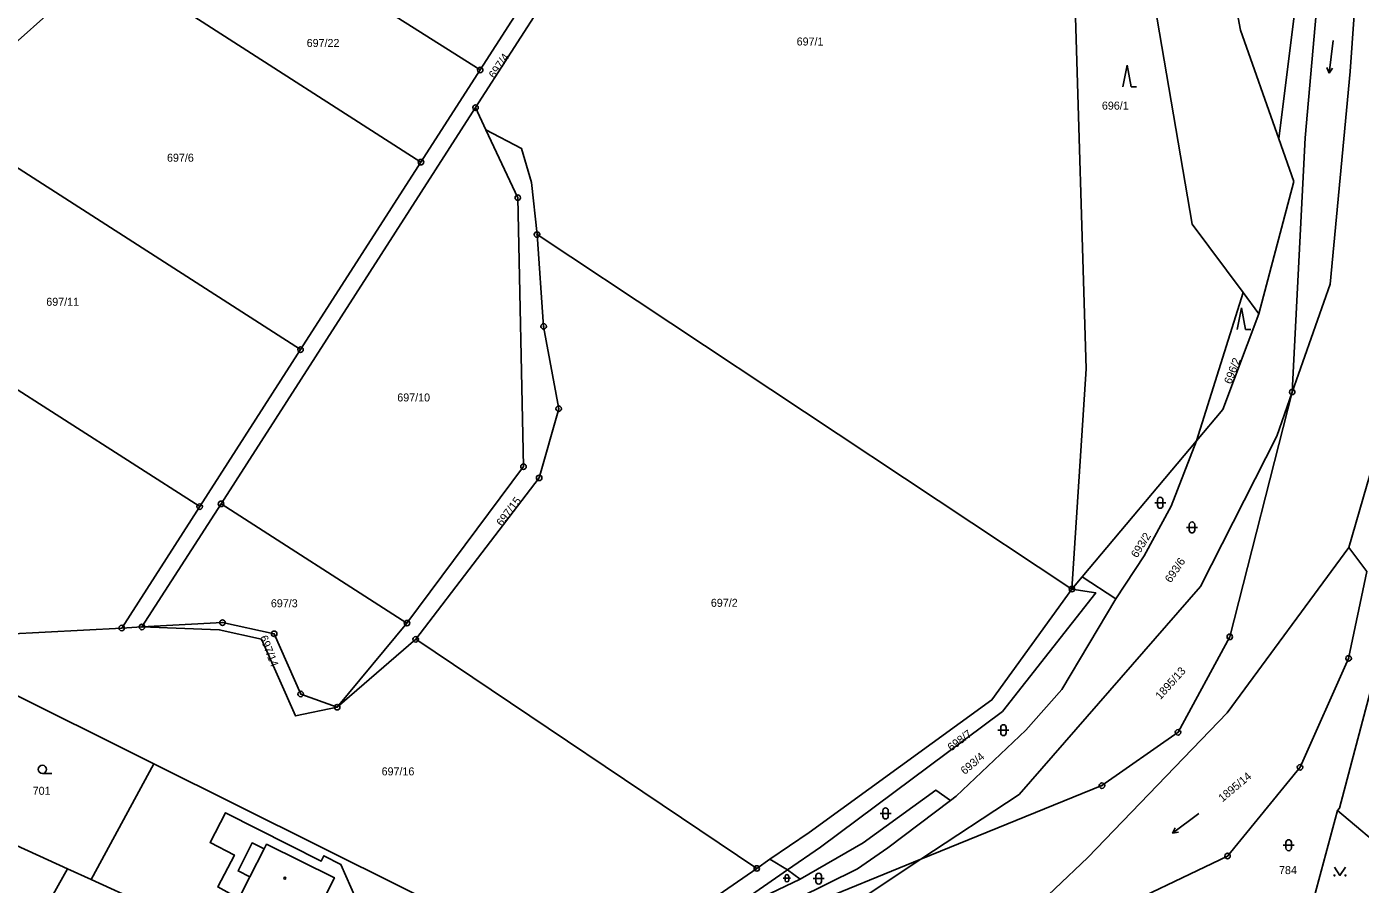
# Model space of a CAD drawing. Extents: x -587171 to -555306, y -1167727 to -1074732.
# Drawn here: x -560849.9 to -560606.6, y -1078136.7 to -1077980.2 of the extents above; entities that cross this region are included whole.
import ezdxf

# ---------------------------------------------------------------- set-up
doc = ezdxf.new("R2010")
doc.units = 0
for name, color, linetype in [('Hranice parcel', 7, 'Continuous'), ('Parcelní čísla', 7, 'Continuous'), ('Poz předměty', 7, 'Continuous'), ('Vnitřní kresba', 7, 'Continuous'), ('Značky bodu BP', 7, 'Continuous'), ('Značky budov', 7, 'Continuous'), ('Značky kultur', 7, 'Continuous')]:
    doc.layers.add(name, color=color, linetype=linetype)

msp = doc.modelspace()

# ---------------------------------------------------------------- linework, layer by layer
at = {"layer": 'Hranice parcel'}
for p, q in [((-560768, -1077994.99), (-560710.72, -1077905.75)), ((-560807.35, -1077962.66), (-560767.15, -1077988.11)), ((-560756.35, -1077971.28), (-560767.15, -1077988.11)), ((-560777.96, -1078004.94), (-560820.22, -1077977.81)), ((-560767.15, -1077988.11), (-560777.96, -1078004.94)), ((-560814.42, -1078067.29), (-560768, -1077994.99)), ((-560766.11, -1077999.03), (-560768, -1077994.99)), ((-560865.6, -1077996.98), (-560799.92, -1078039.15)), ((-560618.74, -1078008.44), (-560621.47, -1078000.7)), ((-560777.96, -1078004.94), (-560799.92, -1078039.15)), ((-560625.14, -1078032.61), (-560618.74, -1078008.44)), ((-560659.21, -1078082.86), (-560756.78, -1078018.16)), ((-560818.32, -1078067.81), (-560888.56, -1078022.72)), ((-560636.49, -1078055.77), (-560628, -1078028.75)), ((-560628, -1078028.75), (-560625.14, -1078032.61)), ((-560625.14, -1078032.61), (-560631.71, -1078050.07)), ((-560799.92, -1078039.15), (-560818.32, -1078067.81)), ((-560631.71, -1078050.07), (-560636.49, -1078055.77)), ((-560636.49, -1078055.77), (-560657.35, -1078080.64)), ((-560818.32, -1078067.81), (-560832.54, -1078089.96)), ((-560814.42, -1078067.29), (-560828.85, -1078089.76)), ((-560780.51, -1078089.06), (-560814.42, -1078067.29)), ((-560605.43, -1078079.66), (-560608.7, -1078075.28)), ((-560657.35, -1078080.64), (-560659.21, -1078082.86)), ((-560657.35, -1078080.64), (-560651.19, -1078084.63)), ((-560832.54, -1078089.96), (-560828.85, -1078089.76)), ((-560793.23, -1078104.41), (-560780.51, -1078089.06)), ((-560793.23, -1078104.41), (-560778.92, -1078092.02)), ((-560778.92, -1078092.02), (-560716.7, -1078133.83)), ((-560826.67, -1078114.73), (-560857.5, -1078099.36)), ((-560838.09, -1078135.88), (-560826.67, -1078114.73)), ((-560868.41, -1078122.07), (-560842.43, -1078133.91)), ((-560610.78, -1078123.27), (-560618.86, -1078153.49)), ((-560599.98, -1078132.35), (-560610.78, -1078123.27)), ((-560705.07, -1078129.94), (-560711.08, -1078134.09)), ((-560842.43, -1078133.91), (-560838.09, -1078135.88)), ((-560744.57, -1078153.06), (-560716.7, -1078133.83)), ((-560711.08, -1078134.09), (-560724.03, -1078143.03)), ((-560716.7, -1078133.83), (-560714.3, -1078132.17)), ((-560714.3, -1078132.17), (-560711.08, -1078134.09)), ((-560708.78, -1078135.81), (-560711.08, -1078134.09)), ((-560828.84, -1078140.09), (-560838.09, -1078135.88)), ((-560724.03, -1078143.03), (-560708.78, -1078135.81))]:
    msp.add_line(p, q, dxfattribs=at)
for points in [[(-560621.47, -1078000.7), (-560628.47, -1077980.85), (-560643.97, -1077898.82), (-560648.55, -1077887.47)], [(-560599.84, -1077902.44), (-560603.05, -1077922.47), (-560606.53, -1077960.8), (-560608.44, -1077988.41), (-560612.13, -1078027.23), (-560619.02, -1078046.89)], [(-560621.47, -1078000.7), (-560612.55, -1077928.99), (-560607.02, -1077903.68), (-560603.55, -1077916.44)], [(-560603.55, -1077916.44), (-560608.59, -1077935.48), (-560611.82, -1077945.42), (-560616.68, -1078000.49), (-560619.02, -1078046.89)], [(-560659.21, -1078082.86), (-560656.64, -1078042.64), (-560658.75, -1077972.37), (-560665.58, -1077930.4)], [(-560650.39, -1077939.24), (-560637.27, -1078016.24), (-560628, -1078028.75)], [(-560780.51, -1078089.06), (-560759.25, -1078060.51), (-560760.29, -1078011.42), (-560766.11, -1077999.03)], [(-560766.11, -1077999.03), (-560759.63, -1078002.43), (-560757.77, -1078008.64), (-560756.78, -1078018.16)], [(-560756.78, -1078018.16), (-560755.58, -1078034.91), (-560752.83, -1078049.93), (-560756.39, -1078062.56), (-560778.92, -1078092.02)], [(-560608.7, -1078075.28), (-560601.61, -1078050.71), (-560594.79, -1078022.42)], [(-560619.02, -1078046.89), (-560630.42, -1078091.57), (-560639.85, -1078108.99), (-560653.73, -1078118.72), (-560686.77, -1078132.16)], [(-560619.02, -1078046.89), (-560621.84, -1078054.94), (-560635.78, -1078082.38), (-560668.83, -1078120.32), (-560686.77, -1078132.16)], [(-560651.19, -1078084.63), (-560646.02, -1078076.78), (-560641.13, -1078067.75), (-560636.49, -1078055.77)], [(-560674.38, -1078149), (-560656.3, -1078131.82), (-560630.87, -1078105.41), (-560608.7, -1078075.28)], [(-560605.43, -1078079.66), (-560608.74, -1078095.5), (-560617.6, -1078115.38), (-560630.82, -1078131.57), (-560654.26, -1078142.76), (-560674.38, -1078149)], [(-560714.3, -1078132.17), (-560707.17, -1078127.26), (-560673.81, -1078103.08), (-560659.21, -1078082.86)], [(-560659.21, -1078082.86), (-560654.86, -1078083.53), (-560671.89, -1078105.22), (-560705.07, -1078129.94)], [(-560681.37, -1078121.45), (-560680.35, -1078120.67), (-560667.6, -1078108.58), (-560661.06, -1078101.15), (-560651.19, -1078084.63)], [(-560600.7, -1078086.01), (-560610.41, -1078122.81), (-560610.78, -1078123.27)], [(-560857.5, -1078099.36), (-560853.52, -1078091.07), (-560832.54, -1078089.96)], [(-560828.85, -1078089.76), (-560814.16, -1078088.98), (-560804.73, -1078091.01), (-560799.89, -1078102.01), (-560793.23, -1078104.41)], [(-560828.85, -1078089.76), (-560814.74, -1078090.26), (-560807.05, -1078091.98), (-560800.84, -1078106), (-560793.23, -1078104.41)], [(-560826.67, -1078114.73), (-560750.62, -1078152.66), (-560747.34, -1078154.97)], [(-560681.37, -1078121.45), (-560684.03, -1078119.52), (-560697.26, -1078129.14), (-560708.78, -1078135.81)], [(-560745.41, -1078157.8), (-560720.08, -1078144.67), (-560698.31, -1078133.92), (-560692.81, -1078130.1), (-560681.37, -1078121.45)], [(-560811.15, -1078139.31), (-560815.02, -1078137.21), (-560811.98, -1078131.41), (-560816.41, -1078129.13), (-560813.61, -1078123.66), (-560796.18, -1078132.52), (-560795.66, -1078131.51), (-560792.56, -1078133.1), (-560786.21, -1078147.62), (-560782.6, -1078152.58), (-560773.86, -1078156.48), (-560772.87, -1078156.52), (-560771.99, -1078156.06), (-560771.67, -1078155.69), (-560767.54, -1078147.05), (-560757.51, -1078152.2), (-560760.8, -1078159.12), (-560765.38, -1078156.76), (-560769.98, -1078166.44)], [(-560800.21, -1078144.86), (-560798.8, -1078145.57), (-560796.33, -1078140.68), (-560793.51, -1078142.1), (-560792.62, -1078140.31), (-560795.41, -1078138.87), (-560793.73, -1078135.54), (-560806.13, -1078129.41), (-560806.57, -1078130.28), (-560808.77, -1078129.17), (-560811.33, -1078134.28), (-560809.15, -1078135.36), (-560811.15, -1078139.31)], [(-560842.43, -1078133.91), (-560846.13, -1078140.53), (-560853.9, -1078154.42)], [(-560686.77, -1078132.16), (-560696.93, -1078138.87), (-560742.73, -1078163.36)], [(-560686.77, -1078132.16), (-560707.86, -1078140.75), (-560742.73, -1078163.36)]]:
    msp.add_lwpolyline(points, dxfattribs=at)
at = {"layer": 'Poz předměty'}
msp.add_line((-560872.99, -1078001.92), (-560805.64, -1077941.94), dxfattribs=at)
at = {"layer": 'Vnitřní kresba'}
msp.add_line((-560806.57, -1078130.28), (-560809.15, -1078135.36), dxfattribs=at)
at = {"layer": 'Značky bodu BP'}
for centre, radius in [((-560767.15, -1077988.11), 0.5), ((-560767.15, -1077988.11), 0.0303), ((-560768, -1077994.99), 0.5), ((-560768, -1077994.99), 0.0303), ((-560777.96, -1078004.94), 0.5), ((-560777.96, -1078004.94), 0.0303), ((-560760.29, -1078011.42), 0.5), ((-560760.29, -1078011.42), 0.0303), ((-560756.78, -1078018.16), 0.5), ((-560756.78, -1078018.16), 0.0303), ((-560755.58, -1078034.91), 0.5), ((-560755.58, -1078034.91), 0.0303), ((-560799.92, -1078039.15), 0.5), ((-560799.92, -1078039.15), 0.0303), ((-560619.02, -1078046.89), 0.5), ((-560619.02, -1078046.89), 0.0303), ((-560752.83, -1078049.93), 0.5), ((-560752.83, -1078049.93), 0.0303), ((-560759.25, -1078060.51), 0.5), ((-560759.25, -1078060.51), 0.0303), ((-560756.39, -1078062.56), 0.5), ((-560756.39, -1078062.56), 0.0303), ((-560818.32, -1078067.81), 0.5), ((-560818.32, -1078067.81), 0.0303), ((-560814.42, -1078067.29), 0.5), ((-560814.42, -1078067.29), 0.0303), ((-560659.21, -1078082.86), 0.5), ((-560659.21, -1078082.86), 0.0303), ((-560832.54, -1078089.96), 0.5), ((-560832.54, -1078089.96), 0.0303), ((-560828.85, -1078089.76), 0.5), ((-560828.85, -1078089.76), 0.0303), ((-560814.16, -1078088.98), 0.5), ((-560814.16, -1078088.98), 0.0303), ((-560804.73, -1078091.01), 0.5), ((-560780.51, -1078089.06), 0.5), ((-560780.51, -1078089.06), 0.0303), ((-560804.73, -1078091.01), 0.0303), ((-560778.92, -1078092.02), 0.5), ((-560778.92, -1078092.02), 0.0303), ((-560630.42, -1078091.57), 0.5), ((-560630.42, -1078091.57), 0.0303), ((-560608.74, -1078095.5), 0.5), ((-560608.74, -1078095.5), 0.0303), ((-560799.89, -1078102.01), 0.5), ((-560799.89, -1078102.01), 0.0303), ((-560793.23, -1078104.41), 0.5), ((-560793.23, -1078104.41), 0.0303), ((-560639.85, -1078108.99), 0.5), ((-560639.85, -1078108.99), 0.0303), ((-560617.6, -1078115.38), 0.5), ((-560617.6, -1078115.38), 0.0303), ((-560653.73, -1078118.72), 0.5), ((-560653.73, -1078118.72), 0.0303), ((-560630.82, -1078131.57), 0.5), ((-560630.82, -1078131.57), 0.0303), ((-560716.7, -1078133.83), 0.5), ((-560716.7, -1078133.83), 0.0303)]:
    msp.add_circle(centre, radius, dxfattribs=at)
at = {"layer": 'Značky budov'}
msp.add_circle((-560802.77, -1078135.62), 0.175, dxfattribs=at)
at = {"layer": 'Značky kultur'}
for p, q in [((-560611.57, -1077982.74), (-560612.3, -1077988.69)), ((-560649.15, -1077987.22), (-560649.9, -1077991.22)), ((-560648.4, -1077991.22), (-560649.15, -1077987.22)), ((-560612.3, -1077988.69), (-560612.68, -1077987.66)), ((-560612.3, -1077988.69), (-560611.68, -1077987.78)), ((-560648.4, -1077991.22), (-560647.4, -1077991.22)), ((-560628.3, -1078031.5), (-560629.05, -1078035.5)), ((-560627.55, -1078035.5), (-560628.3, -1078031.5)), ((-560627.55, -1078035.5), (-560626.55, -1078035.5)), ((-560644.1, -1078067.1), (-560642.1, -1078067.1)), ((-560643.6, -1078066.6), (-560643.6, -1078067.6)), ((-560642.6, -1078067.6), (-560642.6, -1078066.6)), ((-560637.8, -1078071.1), (-560637.8, -1078072.1)), ((-560636.8, -1078072.1), (-560636.8, -1078071.1)), ((-560638.3, -1078071.6), (-560636.3, -1078071.6)), ((-560672.7, -1078108.6), (-560670.7, -1078108.6)), ((-560672.2, -1078108.1), (-560672.2, -1078109.1)), ((-560671.2, -1078109.1), (-560671.2, -1078108.1)), ((-560847.01, -1078116.5), (-560845.26, -1078116.5)), ((-560694.2, -1078123.8), (-560692.2, -1078123.8)), ((-560693.7, -1078123.3), (-560693.7, -1078124.3)), ((-560692.7, -1078124.3), (-560692.7, -1078123.3)), ((-560636.06, -1078123.78), (-560640.85, -1078127.39)), ((-560640.85, -1078127.39), (-560640.38, -1078126.4)), ((-560640.85, -1078127.39), (-560639.77, -1078127.2)), ((-560620.67, -1078129.6), (-560618.67, -1078129.6)), ((-560620.17, -1078129.1), (-560620.17, -1078130.1)), ((-560619.17, -1078130.1), (-560619.17, -1078129.1)), ((-560711.87, -1078135.63), (-560710.53, -1078135.63)), ((-560711.54, -1078135.29), (-560711.54, -1078135.97)), ((-560710.86, -1078135.97), (-560710.86, -1078135.29)), ((-560706.4, -1078135.7), (-560704.4, -1078135.7)), ((-560705.9, -1078135.2), (-560705.9, -1078136.2)), ((-560704.9, -1078136.2), (-560704.9, -1078135.2))]:
    msp.add_line(p, q, dxfattribs=at)
msp.add_lwpolyline([(-560611.31, -1078133.61), (-560610.31, -1078135.11), (-560609.31, -1078133.61)], dxfattribs=at)
for centre, radius in [((-560847.01, -1078115.75), 0.75), ((-560611.31, -1078135.11), 0.1), ((-560609.31, -1078135.11), 0.1)]:
    msp.add_circle(centre, radius, dxfattribs=at)
for centre, radius, start, end in [((-560643.1, -1078066.6), 0.5, 0, 180), ((-560643.1, -1078067.6), 0.5, 180, 359.9879), ((-560637.3, -1078071.1), 0.5, 0, 180), ((-560637.3, -1078072.1), 0.5, 180, 359.9879), ((-560671.7, -1078108.1), 0.5, 0, 180), ((-560671.7, -1078109.1), 0.5, 180, 359.9879), ((-560693.2, -1078123.3), 0.5, 0, 180), ((-560693.2, -1078124.3), 0.5, 180, 359.9879), ((-560619.67, -1078129.1), 0.5, 0, 180), ((-560619.67, -1078130.1), 0.5, 180, 359.9879), ((-560711.2, -1078135.3), 0.335, 0, 180), ((-560711.2, -1078135.97), 0.335, 180, 359.9879), ((-560705.4, -1078135.2), 0.5, 0, 180), ((-560705.4, -1078136.2), 0.5, 180, 359.9879)]:
    msp.add_arc(centre, radius, start, end, dxfattribs=at)

# ---------------------------------------------------------------- texts
at = {"layer": 'Parcelní čísla'}
for s, p in [('697/22', (-560798.8, -1077983.92)), ('697/1', (-560709.42, -1077983.65)), ('696/1', (-560653.74, -1077995.35)), ('697/6', (-560824.28, -1078004.86)), ('697/11', (-560846.3, -1078031.15)), ('697/10', (-560782.27, -1078048.61)), ('697/3', (-560805.33, -1078086.17)), ('697/2', (-560725.07, -1078086.09)), ('697/16', (-560785.13, -1078116.85)), ('701', (-560848.78, -1078120.39)), ('784', (-560621.43, -1078134.87))]:
    msp.add_text(s, height=1.46, dxfattribs=at).set_placement(p)
for s, rotation, p in [('697/4', 56, (-560764.51, -1077989.78)), ('696/2', 69, (-560630.16, -1078045.56)), ('697/15', 53, (-560763.18, -1078071.51)), ('693/2', 58, (-560647.32, -1078077.27)), ('693/6', 56, (-560641.17, -1078081.82)), ('697/14', 291, (-560807.39, -1078091.62)), ('1895/13', 48, (-560643.06, -1078103.13)), ('698/7', 37, (-560681.22, -1078112.51)), ('693/4', 40, (-560678.76, -1078116.8)), ('1895/14', 40, (-560631.74, -1078121.79))]:
    msp.add_text(s, height=1.46, rotation=rotation, dxfattribs=at).set_placement(p)

doc.saveas('drawing.dxf')
